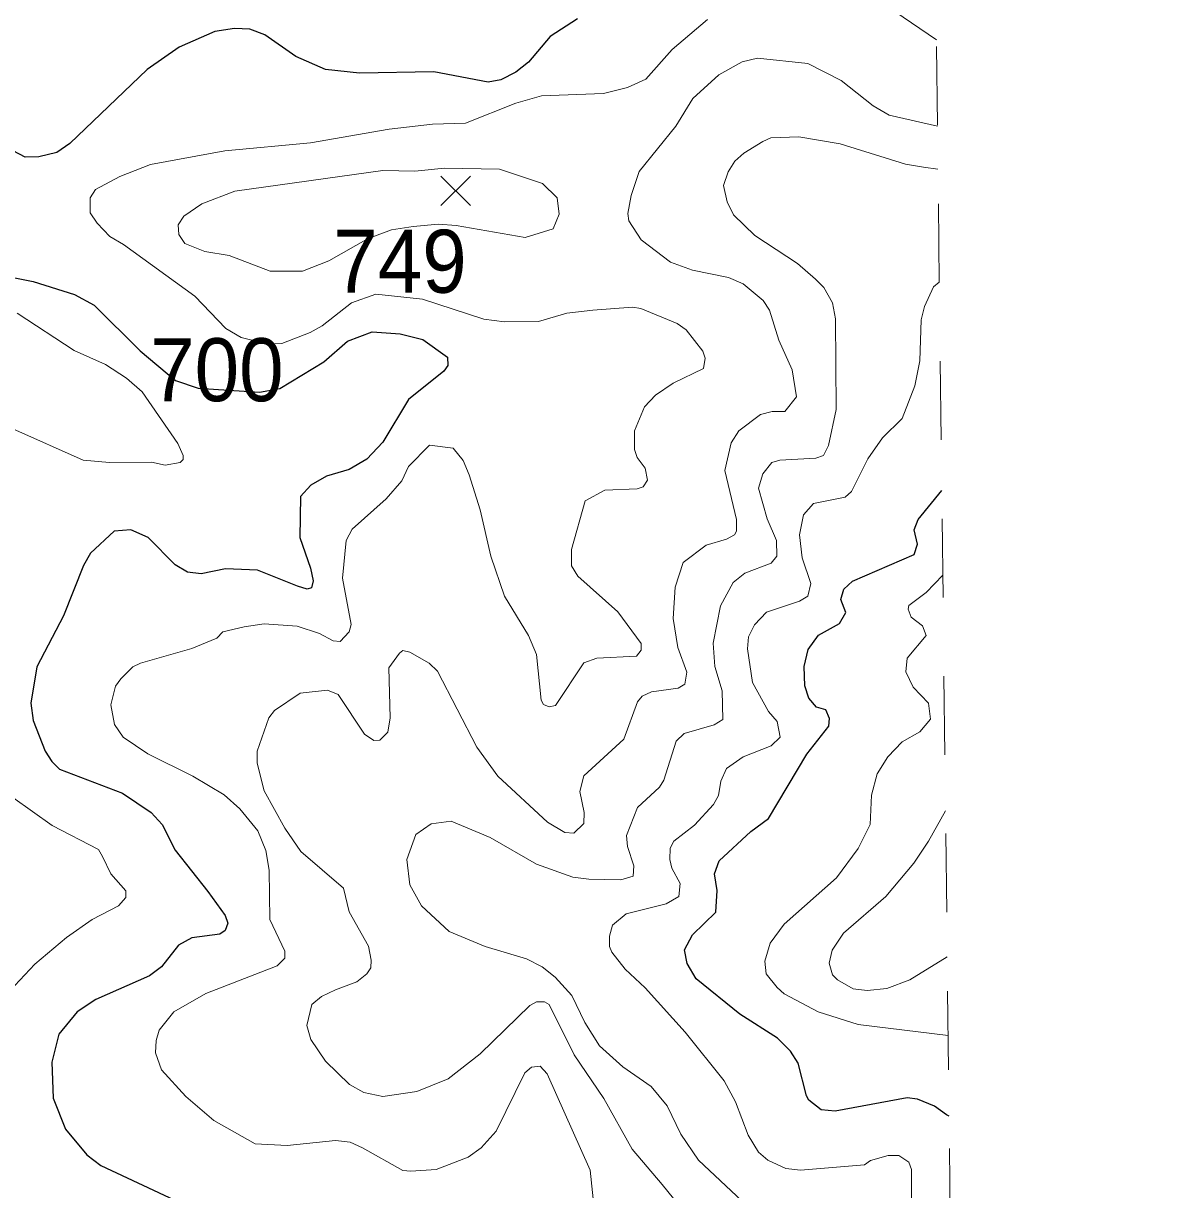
# Model space of a CAD drawing. Extents: x 294.2 to 320.3, y 7482.7 to 7510.7.
# Drawn here: x 318.846 to 320.301, y 7506.706 to 7508.188 of the extents above; entities that cross this region are included whole.
import ezdxf
from ezdxf.enums import TextEntityAlignment as Align

# ---------------------------------------------------------------- set-up
doc = ezdxf.new("R2010")
doc.units = 0
doc.header["$LTSCALE"] = 0.032
doc.linetypes.add('SHORT_DASHED', pattern=[2.7, 1.5, -1.2])
for name, color, linetype, lineweight in [('1', 7, 'Continuous', 25), ('2', 7, 'Continuous', 13), ('21', 7, 'Continuous', 25), ('22', 7, 'SHORT_DASHED', 13)]:
    doc.layers.add(name, color=color, linetype=linetype, lineweight=lineweight)
doc.layers.add('61', color=7, linetype='Continuous')

msp = doc.modelspace()

# ---------------------------------------------------------------- linework, layer by layer
at = {"layer": '1'}
for points in [[(319.5505, 7508.1937), (319.5156, 7508.171), (319.4884, 7508.1388), (319.4723, 7508.1259), (319.4529, 7508.1162), (319.4368, 7508.113), (319.368, 7508.1264), (319.2737, 7508.1248), (319.2304, 7508.1291), (319.1927, 7508.1458), (319.1534, 7508.1732), (319.134, 7508.1807), (319.1146, 7508.1813), (319.0896, 7508.1775), (319.0446, 7508.1576), (319.0036, 7508.1291), (318.9054, 7508.0351), (318.8888, 7508.0238), (318.866, 7508.0184), (318.8488, 7508.0179), (318.8183, 7508.034)], [(318.7733, 7507.8768), (318.8587, 7507.8601), (318.9114, 7507.8434), (318.9364, 7507.83), (318.9947, 7507.7719), (319.0396, 7507.7343), (319.0684, 7507.7246), (319.1466, 7507.7193), (319.1721, 7507.7241), (319.2282, 7507.758)], [(319.2282, 7507.758), (319.2581, 7507.7843), (319.2897, 7507.7962), (319.3252, 7507.7935), (319.354, 7507.7865), (319.3851, 7507.7639), (319.3856, 7507.7532)], [(319.3856, 7507.7532), (319.3807, 7507.7462), (319.3357, 7507.7101), (319.303, 7507.6558), (319.283, 7507.6343), (319.2603, 7507.6214), (319.2314, 7507.6128), (319.2115, 7507.6015), (319.1987, 7507.5869), (319.1976, 7507.5347), (319.2114, 7507.496), (319.2148, 7507.4799), (319.2125, 7507.4707), (319.207, 7507.4691), (319.1948, 7507.4729), (319.1438, 7507.4933), (319.1033, 7507.4949), (319.0722, 7507.4885), (319.055, 7507.4906), (319.0395, 7507.5003), (319.0051, 7507.5347), (318.9829, 7507.5444), (318.9618, 7507.5428), (318.9319, 7507.5148), (318.923, 7507.4992), (318.8975, 7507.4352), (318.8637, 7507.3707), (318.8559, 7507.3245), (318.8587, 7507.3024), (318.8742, 7507.2632), (318.8825, 7507.2503), (318.8925, 7507.2406), (318.9724, 7507.2099), (319.009, 7507.1857), (319.0229, 7507.1701), (319.0395, 7507.1378), (319.0806, 7507.0852), (319.1028, 7507.0545), (319.1061, 7507.0448), (319.1028, 7507.0357), (319.0961, 7507.0309), (319.0606, 7507.0265), (319.0434, 7507.0168), (319.0218, 7506.9894), (319.0068, 7506.9781), (318.9385, 7506.948), (318.9147, 7506.9324), (318.8914, 7506.9039), (318.8825, 7506.8684), (318.8842, 7506.8227), (318.8998, 7506.7834), (318.927, 7506.7506), (318.9447, 7506.7372), (319.0451, 7506.6903)], [(320.0225, 7506.7996), (320.0193, 7506.8015), (320.0041, 7506.8123), (319.9823, 7506.8212), (319.9693, 7506.8232), (319.8779, 7506.8061), (319.8601, 7506.808), (319.8443, 7506.8199), (319.8415, 7506.8254), (319.8306, 7506.8669), (319.8209, 7506.8822), (319.8044, 7506.8988), (319.7566, 7506.9292), (319.701, 7506.9744), (319.6897, 7506.9935), (319.6862, 7507.0109), (319.6966, 7507.03), (319.7262, 7507.0587), (319.7279, 7507.0865), (319.7245, 7507.1074), (319.7305, 7507.1239), (319.7705, 7507.1612), (319.7931, 7507.1778), (319.8418, 7507.2595), (319.8696, 7507.2952), (319.8705, 7507.3047), (319.8661, 7507.316), (319.8539, 7507.3195), (319.8444, 7507.3308), (319.8392, 7507.3465), (319.8383, 7507.3708), (319.8435, 7507.3925), (319.8566, 7507.4108), (319.8835, 7507.4256), (319.8913, 7507.4395), (319.8852, 7507.456), (319.8887, 7507.4691), (319.9, 7507.4795), (319.9782, 7507.5134), (319.9826, 7507.5265), (319.9782, 7507.5447), (319.9834, 7507.5578), (320.0132, 7507.5944)]]:
    msp.add_lwpolyline(points, dxfattribs=at)
at = {"layer": '2'}
for points in [[(319.9365, 7508.7222), (319.9411, 7508.7161), (319.9428, 7508.7011), (319.9095, 7508.6624), (319.8992, 7508.6312), (319.9015, 7508.6056), (319.894, 7508.543), (319.9198, 7508.4613), (319.9211, 7508.4306), (319.8853, 7508.3412), (319.8783, 7508.3125), (319.8789, 7508.2953), (319.8923, 7508.2646), (319.9217, 7508.225), (320.0065, 7508.167)], [(319.7154, 7508.1927), (319.6706, 7508.1549), (319.6373, 7508.117), (319.6138, 7508.1064), (319.5834, 7508.0989), (319.5047, 7508.0957), (319.472, 7508.0867), (319.4083, 7508.0611), (319.3664, 7508.06), (319.3113, 7508.0536), (319.2111, 7508.036), (319.1026, 7508.0258), (319.0081, 7508.0086), (318.9692, 7507.9935), (318.9381, 7507.9768), (318.9313, 7507.9662), (318.9313, 7507.9473), (318.9404, 7507.9339), (318.9563, 7507.9173), (318.9736, 7507.907), (319.0643, 7507.8413), (319.1038, 7507.8004), (319.123, 7507.7889), (319.1575, 7507.7806), (319.1747, 7507.7813), (319.2107, 7507.7951)], [(320.0078, 7508.0573), (319.9466, 7508.0711), (319.9262, 7508.0833), (319.8853, 7508.1152), (319.8432, 7508.1369), (319.7792, 7508.1435), (319.7597, 7508.1391), (319.7298, 7508.1224), (319.6971, 7508.0923), (319.6753, 7508.0575), (319.6288, 7507.9996), (319.6185, 7507.9693), (319.6145, 7507.9465), (319.6157, 7507.937), (319.6312, 7507.9131), (319.6685, 7507.8847), (319.6964, 7507.8745), (319.7423, 7507.8649), (319.761, 7507.8571), (319.7863, 7507.836), (319.7943, 7507.8237), (319.8064, 7507.7855), (319.8231, 7507.7477), (319.8288, 7507.7137), (319.8139, 7507.695), (319.7978, 7507.695), (319.7829, 7507.6911), (319.7553, 7507.6705), (319.7456, 7507.655), (319.7375, 7507.6199), (319.7524, 7507.5578), (319.7524, 7507.5428), (319.7501, 7507.5383), (319.7398, 7507.5328), (319.714, 7507.525), (319.6849, 7507.5029), (319.6746, 7507.4716), (319.672, 7507.432), (319.6778, 7507.395), (319.6893, 7507.3637), (319.6868, 7507.3484), (319.6785, 7507.3433), (319.6446, 7507.3388), (319.6325, 7507.3331), (319.6267, 7507.3261), (319.6091, 7507.2788), (319.5586, 7507.232), (319.5534, 7507.212), (319.5591, 7507.1856), (319.5584, 7507.1715), (319.5457, 7507.1594), (319.5342, 7507.16), (319.5125, 7507.1734), (319.4493, 7507.2315), (319.4224, 7507.2686), (319.3726, 7507.365), (319.3618, 7507.3752), (319.3375, 7507.3893), (319.3286, 7507.3911), (319.3241, 7507.3879), (319.3107, 7507.3694), (319.3126, 7507.3056), (319.3094, 7507.2877), (319.2992, 7507.2775), (319.2916, 7507.2769), (319.28, 7507.2852), (319.2462, 7507.3356), (319.2328, 7507.3407), (319.1983, 7507.3369), (319.1657, 7507.3152), (319.1581, 7507.3056), (319.1434, 7507.2635), (319.1434, 7507.2482), (319.1523, 7507.213), (319.1785, 7507.1658), (319.199, 7507.1358), (319.2532, 7507.0892), (319.2603, 7507.0592), (319.2851, 7507.0158), (319.2884, 7506.9979), (319.2877, 7506.9883), (319.2826, 7506.9806), (319.2699, 7506.9704), (319.243, 7506.9602), (319.2252, 7506.9519), (319.213, 7506.9417), (319.2066, 7506.9149), (319.2117, 7506.897), (319.2302, 7506.8695), (319.2609, 7506.8402), (319.2788, 7506.8299), (319.3031, 7506.8248), (319.3465, 7506.8312), (319.386, 7506.8471), (319.4269, 7506.8791)], [(320.0084, 7508.0029), (319.9901, 7508.0053), (319.967, 7508.0092), (319.8841, 7508.0347), (319.8317, 7508.0437), (319.7959, 7508.0424), (319.7857, 7508.0379), (319.7619, 7508.0229), (319.7505, 7508.0128), (319.7418, 7507.9995), (319.7361, 7507.982), (319.7407, 7507.9614), (319.7487, 7507.9446), (319.7757, 7507.9185), (319.8298, 7507.8828), (319.8528, 7507.863), (319.8636, 7507.8522), (319.8745, 7507.833), (319.8783, 7507.8126), (319.8789, 7507.6976), (319.8694, 7507.6517), (319.863, 7507.6389), (319.8534, 7507.6357), (319.8075, 7507.6332), (319.7972, 7507.6299), (319.7857, 7507.6159), (319.7806, 7507.5974), (319.7915, 7507.5584), (319.8032, 7507.5312), (319.8038, 7507.5111), (319.7963, 7507.5022), (319.763, 7507.4894), (319.7481, 7507.4775), (319.732, 7507.448), (319.7228, 7507.4007), (319.7251, 7507.3709), (319.7343, 7507.3402), (319.7349, 7507.3035), (319.7239, 7507.2968), (319.6861, 7507.2858), (319.6759, 7507.2763), (319.66, 7507.2264), (319.6548, 7507.2175), (319.6267, 7507.192), (319.6127, 7507.1562), (319.614, 7507.1422), (319.6222, 7507.1179), (319.621, 7507.1045), (319.6057, 7507.1), (319.5648, 7507.1007), (319.5444, 7507.1032), (319.4984, 7507.1198), (319.4397, 7507.1536), (319.3899, 7507.1747), (319.3644, 7507.1709), (319.3451, 7507.1575), (319.3337, 7507.1256), (319.3375, 7507.0936), (319.3522, 7507.0668), (319.3873, 7507.0343), (319.4333, 7507.0151), (319.4856, 7506.9998), (319.5054, 7506.9896), (319.522, 7506.9762), (319.5431, 7506.9532), (319.5597, 7506.9187), (319.5782, 7506.8893), (319.6082, 7506.8625), (319.644, 7506.8376), (319.6644, 7506.8127), (319.6816, 7506.777), (319.704, 7506.7437), (319.7595, 7506.692)], [(319.9749, 7506.6879), (319.9749, 7506.7319), (319.9715, 7506.7414), (319.9588, 7506.7497), (319.945, 7506.7497), (319.9227, 7506.7436), (319.9152, 7506.7381), (319.8336, 7506.7311), (319.8151, 7506.7335), (319.7921, 7506.7437), (319.7806, 7506.754), (319.7672, 7506.7757), (319.7512, 7506.8178), (319.7366, 7506.8446), (319.6874, 7506.9065), (319.6363, 7506.9627), (319.6108, 7506.9863), (319.5942, 7507.0081), (319.591, 7507.0151), (319.591, 7507.0285), (319.5948, 7507.0425), (319.6121, 7507.0566), (319.6632, 7507.0693), (319.6791, 7507.0789), (319.681, 7507.0955), (319.6701, 7507.1147), (319.6676, 7507.1256), (319.6682, 7507.1402), (319.6727, 7507.1492), (319.6989, 7507.1696), (319.7231, 7507.1958), (319.7295, 7507.2073), (319.7327, 7507.2252), (319.7396, 7507.2413), (319.7608, 7507.2563), (319.7964, 7507.2703), (319.8079, 7507.2814), (319.8039, 7507.3009), (319.793, 7507.3137), (319.7729, 7507.3507), (319.7666, 7507.3936), (319.7677, 7507.4086), (319.7752, 7507.4239), (319.7907, 7507.4401), (319.8326, 7507.454), (319.8429, 7507.4601), (319.8469, 7507.4762), (319.836, 7507.5091), (319.8326, 7507.5383), (319.8377, 7507.5634), (319.8504, 7507.5778), (319.8905, 7507.5862), (319.8986, 7507.5934), (319.9192, 7507.6349), (319.9381, 7507.6616), (319.9628, 7507.6861), (319.9789, 7507.7276), (319.9853, 7507.7593), (319.9869, 7507.8114), (319.9915, 7507.8281), (320.0028, 7507.8532), (320.0101, 7507.8591)], [(319.2107, 7507.7951), (319.2262, 7507.8037), (319.2635, 7507.833), (319.2941, 7507.8438), (319.3534, 7507.8377), (319.4315, 7507.8123), (319.4579, 7507.8086)], [(318.8385, 7507.8199), (318.911, 7507.7723), (318.9506, 7507.7544), (318.9774, 7507.7372), (318.9972, 7507.72), (319.0425, 7507.6542), (319.0496, 7507.6389), (319.0496, 7507.6338), (319.0457, 7507.6299), (319.0266, 7507.6268), (319.0094, 7507.6306), (318.9557, 7507.6299), (318.9225, 7507.6332), (318.8331, 7507.6727)], [(319.4579, 7507.8086), (319.501, 7507.8094), (319.5367, 7507.8196), (319.5699, 7507.8234), (319.6202, 7507.8274), (319.6311, 7507.8257), (319.677, 7507.8068), (319.6885, 7507.7984), (319.7098, 7507.7717), (319.7126, 7507.7628), (319.7104, 7507.7493), (319.6721, 7507.7308), (319.6497, 7507.7155), (319.6357, 7507.7008), (319.6229, 7507.6702), (319.6229, 7507.6466), (319.6261, 7507.6364), (319.6363, 7507.6229), (319.6395, 7507.6076), (319.6337, 7507.5993), (319.6261, 7507.5967), (319.5853, 7507.5948), (319.5603, 7507.5812), (319.543, 7507.5194), (319.543, 7507.4988), (319.5508, 7507.4857), (319.6018, 7507.4403), (319.6312, 7507.4001), (319.6312, 7507.3918), (319.6255, 7507.3841), (319.575, 7507.3816), (319.5584, 7507.3758), (319.5227, 7507.3216), (319.5144, 7507.3196), (319.5073, 7507.3228), (319.5042, 7507.328), (319.4984, 7507.3861), (319.4882, 7507.4103), (319.4575, 7507.4601), (319.4403, 7507.5112), (319.4269, 7507.57), (319.4128, 7507.6146), (319.4052, 7507.6325), (319.3924, 7507.6485), (319.3624, 7507.6523), (319.3356, 7507.6249), (319.3273, 7507.607), (319.3075, 7507.584), (319.2641, 7507.5456), (319.2564, 7507.531), (319.2519, 7507.4831), (319.2628, 7507.4244), (319.2602, 7507.4148), (319.2491, 7507.4029), (319.2399, 7507.4035), (319.2227, 7507.413), (319.1945, 7507.4224), (319.1524, 7507.425), (319.1268, 7507.4212), (319.1, 7507.4148), (319.0923, 7507.4071), (319.0604, 7507.3937), (318.9953, 7507.3752), (318.9857, 7507.3707), (318.9704, 7507.3554), (318.9634, 7507.3458), (318.9576, 7507.3222), (318.9624, 7507.2974), (318.9676, 7507.2891), (318.9734, 7507.2813), (319.0044, 7507.2601), (319.0618, 7507.2317), (319.1015, 7507.2081), (319.1215, 7507.1903), (319.1445, 7507.1624), (319.1543, 7507.1374), (319.1587, 7507.1121), (319.1594, 7507.0496), (319.1785, 7507.0094), (319.1785, 7507.0004), (319.1689, 7506.9908), (319.0783, 7506.9557), (319.0375, 7506.9321), (319.0189, 7506.9091), (319.0151, 7506.8957), (319.0144, 7506.8804), (319.0221, 7506.8587), (319.0527, 7506.8248), (319.0885, 7506.7942), (319.1409, 7506.7648), (319.1817, 7506.7623), (319.243, 7506.7687), (319.2615, 7506.7667), (319.2775, 7506.7597), (319.3286, 7506.7309)], [(320.0213, 7506.9022), (319.9071, 7506.9163), (319.856, 7506.9324), (319.813, 7506.9553), (319.8043, 7506.9634), (319.7902, 7506.9806), (319.7883, 7506.9966), (319.7953, 7507.0196), (319.8132, 7507.0438), (319.8796, 7507.1025), (319.907, 7507.1396), (319.9223, 7507.1702), (319.9238, 7507.2075), (319.9313, 7507.2348), (319.9445, 7507.2562), (319.9629, 7507.2752), (319.9853, 7507.288), (319.9991, 7507.3041), (319.9962, 7507.3242), (319.9767, 7507.3448), (319.9675, 7507.3642), (319.9693, 7507.3814), (319.9934, 7507.4104), (319.9888, 7507.4227), (319.9744, 7507.4338), (319.9704, 7507.4438), (319.9715, 7507.4486), (319.9935, 7507.4649), (320.0145, 7507.4868)], [(318.8331, 7507.2044), (318.8829, 7507.1689), (318.9417, 7507.1383), (318.9468, 7507.1294), (318.9576, 7507.1077), (318.9768, 7507.086), (318.9768, 7507.0776), (318.9672, 7507.0668), (318.934, 7507.0496), (318.9014, 7507.0266), (318.8612, 7506.9927), (318.8293, 7506.9589)], [(320.0202, 7507.0023), (319.9728, 7506.973), (319.9434, 7506.9621), (319.9185, 7506.9595), (319.9006, 7506.9615), (319.8809, 7506.9729), (319.8745, 7506.9793), (319.87, 7506.994), (319.8738, 7507.0106), (319.8885, 7507.0324), (319.9422, 7507.0789), (319.9779, 7507.1211), (319.9964, 7507.1492), (320.018, 7507.1875)], [(319.4269, 7506.8791), (319.4901, 7506.9404), (319.4984, 7506.9449), (319.5086, 7506.9449), (319.5144, 7506.9417), (319.5463, 7506.8778), (319.584, 7506.8223)], [(319.3286, 7506.7309), (319.3388, 7506.7297), (319.3707, 7506.7322), (319.4116, 7506.7476), (319.4282, 7506.7597), (319.4473, 7506.7807), (319.4837, 7506.8549)], [(319.4837, 7506.8549), (319.492, 7506.8619), (319.5029, 7506.8631), (319.5118, 7506.8536), (319.5667, 7506.731), (319.5718, 7506.6825)], [(319.584, 7506.8223), (319.6197, 7506.7578), (319.658, 7506.7131), (319.6797, 7506.6863)]]:
    msp.add_lwpolyline(points, dxfattribs=at)
msp.add_lwpolyline([(319.2347, 7507.8863), (319.2009, 7507.8732), (319.16, 7507.8732), (319.1077, 7507.893), (319.077, 7507.8981), (319.0515, 7507.9083), (319.0438, 7507.9198), (319.0432, 7507.9319), (319.0502, 7507.9428), (319.0732, 7507.9588), (319.1153, 7507.9747), (319.3031, 7508.0009), (319.3439, 7508.0002), (319.3814, 7508.0041), (319.4512, 7508.0028), (319.5061, 7507.9843), (319.5246, 7507.9664), (319.5272, 7507.9454), (319.5195, 7507.9267), (319.4841, 7507.9157), (319.3963, 7507.9313), (319.374, 7507.9329), (319.3418, 7507.9297), (319.3143, 7507.9258), (319.2844, 7507.9148)], close=True, dxfattribs=at)
at = {"layer": '21'}
for p, q in [((319.3768, 7507.9939), (319.4143, 7507.9564)), ((319.4143, 7507.9939), (319.3768, 7507.9564))]:
    msp.add_line(p, q, dxfattribs=at)
at = {"layer": '22'}
msp.add_line((320.3015, 7483.0604), (319.9762, 7510.7437), dxfattribs=at)

# ---------------------------------------------------------------- texts
at = {"layer": '61', "width": 0.95}
for s, p in [('749', (319.3249, 7507.8457)), ('700', (319.0923, 7507.7079))]:
    msp.add_text(s, height=0.08, dxfattribs=at).set_placement(p, align=Align.CENTER)

doc.saveas('drawing.dxf')
